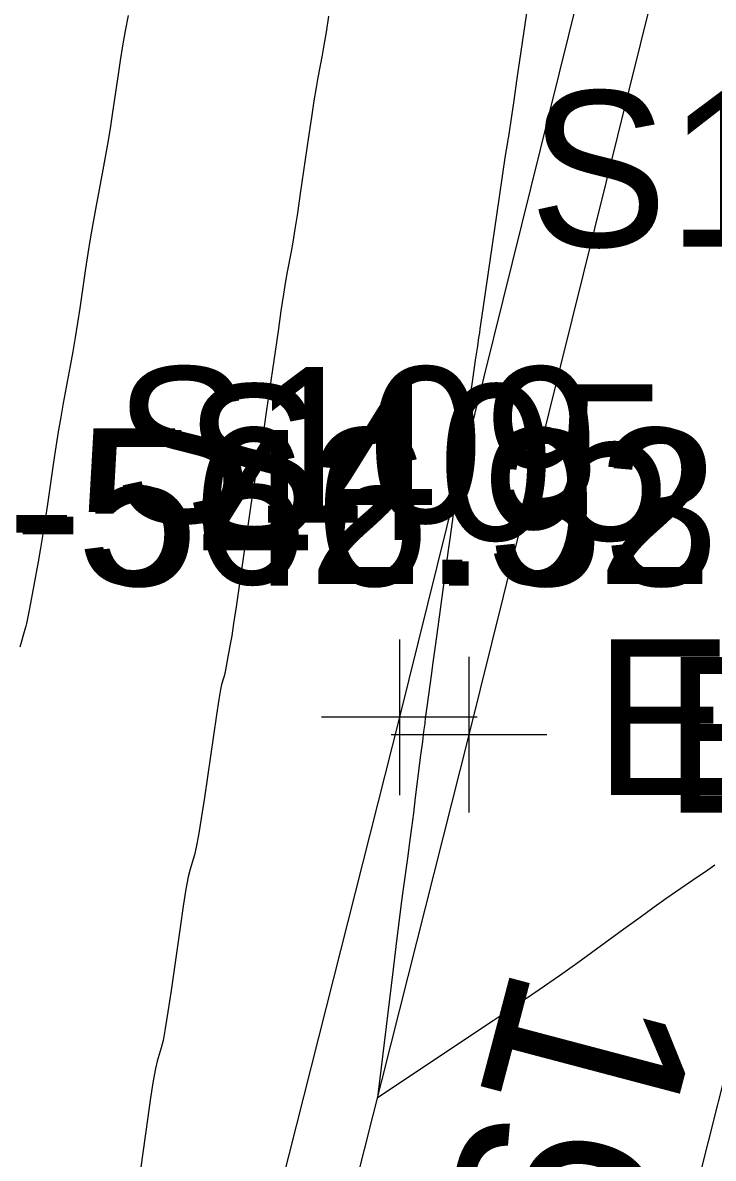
# Model space of a CAD drawing. Extents: x 1724534 to 1727318, y 657156 to 660047.
# Drawn here: x 1725508.11 to 1725525.86, y 659289.98 to 659319.16 of the extents above; entities that cross this region are included whole.
import ezdxf

# ---------------------------------------------------------------- set-up
doc = ezdxf.new("R2010")
doc.units = 0
for name, color, linetype in [('SURVEY - CONTOURS - Intermediate with optional Text', 7, 'Continuous'), ('SURVEY - CONTROL with Text', 7, 'Continuous'), ('SURVEY - DTM - Breaklines', 7, 'Continuous'), ('SURVEY - DTM - Breaklines - Points - Elevations', 7, 'Continuous'), ('SURVEY - DTM - Breaklines - Points - Locators', 7, 'Continuous'), ('SURVEY - DTM - Breaklines - Points - Numbers', 7, 'Continuous'), ('SURVEY - NON-TRANSPORTATION - Features - Points - Elevations', 7, 'Continuous'), ('SURVEY - TRANSPORTATION - Features', 7, 'Continuous'), ('SURVEY - TRANSPORTATION - Features - Points - Elevations', 7, 'Continuous'), ('SURVEY - TRANSPORTATION - Features - Points - Locators', 7, 'Continuous'), ('SURVEY - TRANSPORTATION - Features - Points - Numbers', 7, 'Continuous'), ('SURVEY - TRANSPORTATION - Roads', 7, 'Continuous'), ('SURVEY - TRANSPORTATION - Roads - Points - Numbers', 7, 'Continuous')]:
    doc.layers.add(name, color=color, linetype=linetype)

msp = doc.modelspace()

# ---------------------------------------------------------------- linework, layer by layer
at = {"layer": 'SURVEY - CONTOURS - Intermediate with optional Text'}
for points in [[(1725521.091, 659319.632), (1725520.811, 659317.729), (1725520.719, 659317.1), (1725520.651, 659316.643), (1725520.608, 659316.356), (1725520.59, 659316.239), (1725520.574, 659316.156), (1725520.555, 659316.037), (1725520.511, 659315.743), (1725520.442, 659315.274), (1725520.348, 659314.629), (1725519.901, 659311.573), (1725519.859, 659311.29), (1725519.844, 659311.187), (1725519.837, 659311.151), (1725519.825, 659311.069), (1725519.792, 659310.848), (1725519.74, 659310.49), (1725519.668, 659309.994), (1725519.286, 659307.357), (1725519.194, 659306.7), (1725519.177, 659306.572), (1725519.162, 659306.469), (1725519.152, 659306.391), (1725519.145, 659306.338), (1725519.085, 659305.9), (1725519.037, 659305.548), (1725518.773, 659303.634), (1725518.705, 659303.136), (1725518.648, 659302.721), (1725518.603, 659302.388), (1725518.569, 659302.139), (1725518.495, 659301.583), (1725518.471, 659301.4), (1725518.454, 659301.269), (1725518.443, 659301.19), (1725518.44, 659301.163), (1725518.439, 659301.158), (1725518.438, 659301.154), (1725518.438, 659301.154), (1725518.432, 659301.1), (1725518.412, 659300.947), (1725518.38, 659300.692), (1725518.335, 659300.336), (1725518.198, 659299.25), (1725518.147, 659298.851), (1725518.097, 659298.469), (1725518.049, 659298.103), (1725518.001, 659297.753), (1725517.877, 659296.843), (1725517.826, 659296.458), (1725517.695, 659295.424), (1725517.616, 659294.775), (1725517.222, 659291.541), (1725520.202, 659293.518), (1725520.817, 659293.929), (1725521.383, 659294.316), (1725521.901, 659294.677), (1725522.371, 659295.014), (1725523.56, 659295.878), (1725523.977, 659296.18), (1725524.337, 659296.439), (1725524.64, 659296.654), (1725524.885, 659296.825), (1725525.463, 659297.223), (1725525.653, 659297.354), (1725525.897, 659297.522)], [(1725510.814, 659319.347), (1725510.741, 659318.951), (1725510.673, 659318.566), (1725510.612, 659318.19), (1725510.556, 659317.824), (1725510.415, 659316.861), (1725510.36, 659316.498), (1725510.301, 659316.13), (1725510.236, 659315.757), (1725510.167, 659315.38), (1725509.976, 659314.368), (1725509.906, 659313.989), (1725509.84, 659313.608), (1725509.779, 659313.227), (1725509.721, 659312.846), (1725509.574, 659311.827), (1725509.517, 659311.448), (1725509.457, 659311.074), (1725509.394, 659310.707), (1725509.328, 659310.345), (1725509.148, 659309.387), (1725509.082, 659309.023), (1725509.018, 659308.647), (1725508.957, 659308.261), (1725508.898, 659307.864), (1725508.743, 659306.791), (1725508.684, 659306.396), (1725508.625, 659306.017), (1725508.563, 659305.654), (1725508.501, 659305.307), (1725508.277, 659304.106), (1725508.238, 659303.894), (1725508.214, 659303.766), (1725508.206, 659303.722), (1725508.205, 659303.719), (1725508.186, 659303.652), (1725508.162, 659303.571), (1725508.028, 659303.116)], [(1725515.967, 659319.323), (1725515.903, 659318.913), (1725515.849, 659318.581), (1725515.803, 659318.326), (1725515.694, 659317.751), (1725515.648, 659317.494), (1725515.592, 659317.155), (1725515.527, 659316.732), (1725515.452, 659316.227), (1725515.239, 659314.769), (1725515.165, 659314.266), (1725515.101, 659313.851), (1725515.048, 659313.523), (1725515.005, 659313.283), (1725514.906, 659312.76), (1725514.864, 659312.517), (1725514.81, 659312.182), (1725514.744, 659311.755), (1725514.668, 659311.235), (1725514.449, 659309.725), (1725514.373, 659309.208), (1725514.309, 659308.788), (1725514.257, 659308.464), (1725514.218, 659308.238), (1725514.129, 659307.765), (1725514.09, 659307.537), (1725514.037, 659307.207), (1725513.972, 659306.774), (1725513.592, 659304.148), (1725513.528, 659303.722), (1725513.478, 659303.404), (1725513.442, 659303.192), (1725513.363, 659302.768), (1725513.337, 659302.629), (1725513.318, 659302.529), (1725513.307, 659302.468), (1725513.303, 659302.447), (1725513.302, 659302.442), (1725513.3, 659302.432), (1725513.293, 659302.409), (1725513.282, 659302.37), (1725513.266, 659302.317), (1725513.219, 659302.157), (1725513.192, 659302.03), (1725513.149, 659301.768), (1725513.087, 659301.373), (1725513.009, 659300.843), (1725512.776, 659299.252), (1725512.695, 659298.712), (1725512.625, 659298.287), (1725512.566, 659297.976), (1725512.518, 659297.78), (1725512.407, 659297.408), (1725512.36, 659297.209), (1725512.301, 659296.894), (1725512.231, 659296.462), (1725512.15, 659295.913), (1725511.919, 659294.292), (1725511.838, 659293.744), (1725511.769, 659293.315), (1725511.712, 659293.007), (1725511.667, 659292.818), (1725511.563, 659292.475), (1725511.518, 659292.285), (1725511.461, 659291.972), (1725511.393, 659291.536), (1725511.313, 659290.977), (1725511.083, 659289.323)]]:
    msp.add_lwpolyline(points, dxfattribs=at)
at = {"layer": 'SURVEY - DTM - Breaklines'}
msp.add_lwpolyline([(1725602.477, 659636.589), (1725597.046, 659612.281), (1725591.056, 659587.95), (1725584.432, 659563.857), (1725578.377, 659539.615), (1725572.193, 659515.421), (1725566.455, 659491.037), (1725562.449, 659475.306), (1725561.076, 659469.841), (1725554.596, 659445.712), (1725548.416, 659421.487), (1725542.14, 659397.279), (1725535.913, 659373.067), (1725529.984, 659349.877), (1725523.806, 659325.59), (1725517.787, 659301.313), (1725511.183, 659275.168), (1725504.884, 659250.966), (1725498.725, 659226.793)], dxfattribs=at)
at = {"layer": 'SURVEY - DTM - Breaklines - Points - Locators'}
for p, q in [((1725517.787, 659303.313), (1725517.787, 659299.313)), ((1725519.787, 659301.313), (1725515.787, 659301.313))]:
    msp.add_line(p, q, dxfattribs=at)
at = {"layer": 'SURVEY - TRANSPORTATION - Features'}
msp.add_lwpolyline([(1725603.581, 659636.317), (1725598.147, 659611.998), (1725592.159, 659587.674), (1725585.904, 659563.486), (1725580.094, 659539.18), (1725573.908, 659514.982), (1725567.671, 659490.732), (1725563.666, 659475.001), (1725562.294, 659469.536), (1725556.226, 659445.299), (1725550.205, 659421.034), (1725543.929, 659396.827), (1725537.702, 659372.615), (1725531.77, 659349.415), (1725525.595, 659325.139), (1725519.577, 659300.865), (1725512.973, 659274.714), (1725506.673, 659250.514), (1725500.512, 659226.334)], dxfattribs=at)
at = {"layer": 'SURVEY - TRANSPORTATION - Features - Points - Locators'}
for p, q in [((1725519.577, 659302.865), (1725519.577, 659298.865)), ((1725521.577, 659300.865), (1725517.577, 659300.865))]:
    msp.add_line(p, q, dxfattribs=at)
at = {"layer": 'SURVEY - TRANSPORTATION - Roads'}
msp.add_lwpolyline([(1725509.717, 659226.971), (1725517.054, 659256.051), (1725522.463, 659277.37), (1725530.246, 659308.405), (1725536.116, 659331.674), (1725536.614, 659333.611), (1725542.122, 659354.908), (1725554.364, 659403.386), (1725567.129, 659453.798), (1725567.617, 659455.737), (1725576.381, 659490.656), (1725576.873, 659492.594), (1725587.785, 659535.219), (1725588.276, 659537.157), (1725594.628, 659562.367), (1725602.882, 659595.344), (1725603.37, 659597.283), (1725609.346, 659620.521)], dxfattribs=at)

# ---------------------------------------------------------------- texts
at = {"layer": 'SURVEY - CONTROL with Text'}
msp.add_text('19-440-28', height=5, rotation=255.2107, dxfattribs=at).set_placement((1725520.744, 659295.113))
at = {"layer": 'SURVEY - DTM - Breaklines - Points - Elevations'}
for s, p in [('EL-562.92', (1725501.158, 659304.737)), ('EL-542.12', (1725522.787, 659299.313))]:
    msp.add_text(s, height=4, dxfattribs=at).set_placement(p)
at = {"layer": 'SURVEY - DTM - Breaklines - Points - Numbers'}
msp.add_text('S109', height=4, dxfattribs=at).set_placement((1725510.435, 659306.313))
at = {"layer": 'SURVEY - NON-TRANSPORTATION - Features - Points - Elevations'}
msp.add_text('EL-546.33', height=4, dxfattribs=at).set_placement((1725501.324, 659304.695))
at = {"layer": 'SURVEY - TRANSPORTATION - Features - Points - Elevations'}
msp.add_text('EL-541.79', height=4, dxfattribs=at).set_placement((1725524.577, 659298.865))
at = {"layer": 'SURVEY - TRANSPORTATION - Features - Points - Numbers'}
msp.add_text('S405', height=4, dxfattribs=at).set_placement((1725512.241, 659305.865))
at = {"layer": 'SURVEY - TRANSPORTATION - Roads - Points - Numbers'}
msp.add_text('S1391', height=4, dxfattribs=at).set_placement((1725521.116, 659313.405))

doc.saveas('drawing.dxf')
